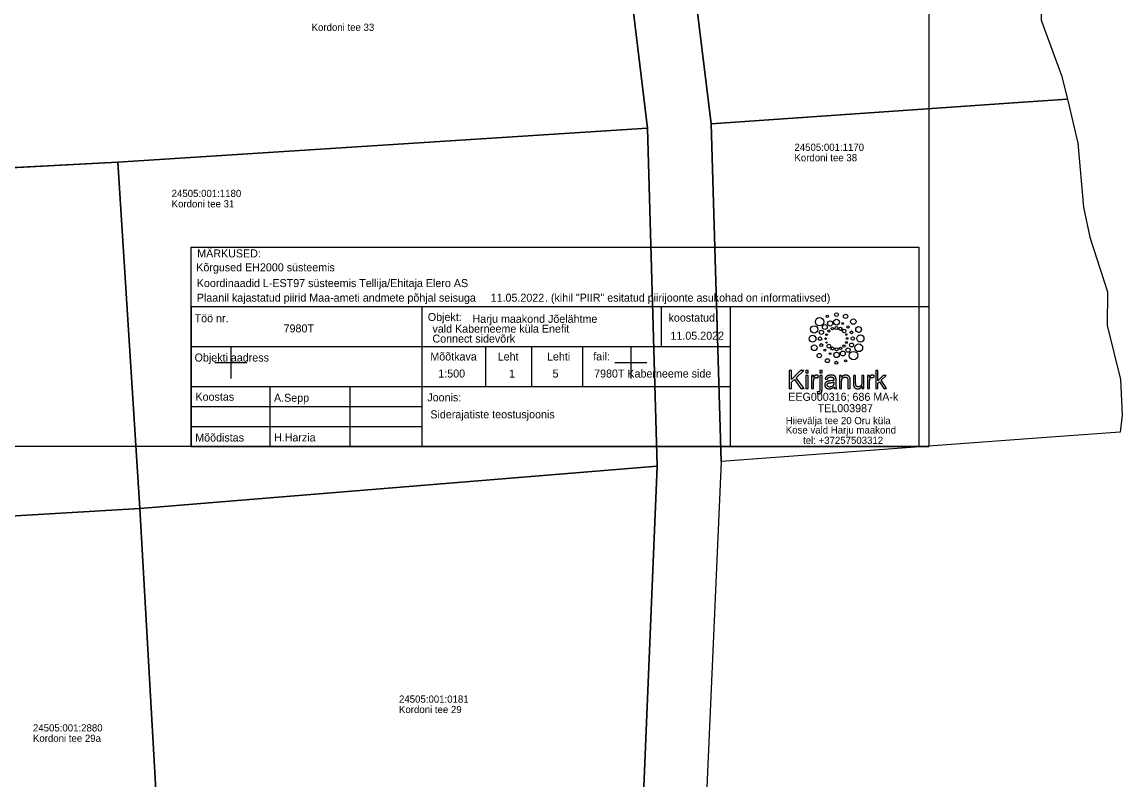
# Model space of a CAD drawing. Extents: x 567100 to 572248, y 6594598 to 6599275.
# Drawn here: x 572073.9 to 572211.4, y 6599047.9 to 6599142.6 of the extents above; entities that cross this region are included whole.
import ezdxf

# ---------------------------------------------------------------- set-up
doc = ezdxf.new("R2010")
doc.units = 0
for name, color, linetype in [('PIIR', 7, 'Continuous'), ('VORK', 7, 'Continuous'), ('VORMISTUS', 7, 'Continuous')]:
    doc.layers.add(name, color=color, linetype=linetype)

msp = doc.modelspace()

# ---------------------------------------------------------------- linework, layer by layer
at = {"layer": 'PIIR'}
msp.add_lwpolyline([(572151.07, 6599033.89), (572153.28, 6599087.04), (572152.07, 6599129.27), (572149.88, 6599147.59), (572146.25, 6599163.05), (572135.53, 6599193.72), (572133.11, 6599200.72), (572127.12, 6599218.11), (572124.33, 6599228.16), (572119.63, 6599256.46), (572112.58, 6599272.39), (572120.05, 6599274.62), (572124.43, 6599265.36), (572127.29, 6599258.79), (572131.33, 6599233.98), (572132.07, 6599229.46), (572142.05, 6599197.3), (572154.27, 6599163.02), (572157.66, 6599149.2), (572160.03, 6599129.81), (572161.27, 6599087.62), (572158.97, 6599034.57)], dxfattribs=at)
for points in [[(572069.18, 6599160.72), (572082.22, 6599161.12), (572146.25, 6599163.05), (572149.88, 6599147.59), (572152.07, 6599129.27), (572085.88, 6599125.05), (572070.65, 6599124.24)], [(572154.27, 6599163.02), (572192.94, 6599162.91), (572200.1, 6599162.9), (572200.09, 6599159.05), (572199.55, 6599151.51), (572201.26, 6599145.62), (572201.26, 6599142.78), (572203.83, 6599135.89), (572204.54, 6599132.92), (572199, 6599132.53), (572160.03, 6599129.81), (572157.66, 6599149.2)], [(572160.03, 6599129.81), (572199, 6599132.53), (572204.54, 6599132.92), (572205.87, 6599127.42), (572206.58, 6599119.42), (572207.37, 6599115.65), (572209.54, 6599108.83), (572209.53, 6599104.6), (572211.18, 6599097.85), (572211.37, 6599093.42), (572211.13, 6599091.28), (572201.89, 6599090.6), (572161.27, 6599087.62)], [(572152.07, 6599129.27), (572153.28, 6599087.04), (572088.63, 6599081.72), (572085.88, 6599125.05)], [(572023.71, 6599121.73), (572085.88, 6599125.05), (572088.63, 6599081.72), (572058.98, 6599080), (572025.67, 6599076.21)], [(572151.07, 6599033.89), (572091.61, 6599029.68), (572088.63, 6599081.72), (572153.28, 6599087.04)], [(572058.98, 6599080), (572088.63, 6599081.72), (572091.61, 6599029.68), (572062.69, 6599027.71)]]:
    msp.add_lwpolyline(points, close=True, dxfattribs=at)
at = {"layer": 'VORK'}
for p, q in [((572100, 6599102), (572100, 6599098)), ((572150, 6599102), (572150, 6599098)), ((572098, 6599100), (572102, 6599100)), ((572148, 6599100), (572152, 6599100))]:
    msp.add_line(p, q, dxfattribs=at)
at = {"layer": 'VORMISTUS'}
for p, q in [((572095.04, 6599106.98), (572187.23, 6599106.98)), ((572095.04, 6599106.98), (572095.04, 6599089.48)), ((572123.88, 6599106.97), (572123.88, 6599089.48)), ((572153.78, 6599106.98), (572153.78, 6599101.98)), ((572162.39, 6599106.98), (572162.39, 6599089.49)), ((572187.23, 6599106.98), (572187.23, 6599089.48)), ((572095.04, 6599101.98), (572162.39, 6599101.98)), ((572131.82, 6599102), (572131.82, 6599097)), ((572137.59, 6599102), (572137.59, 6599097)), ((572143.97, 6599101.98), (572143.97, 6599096.98)), ((572095.04, 6599096.98), (572162.39, 6599096.98)), ((572104.88, 6599096.98), (572104.89, 6599089.48)), ((572114.89, 6599096.98), (572114.89, 6599089.48)), ((572095.04, 6599094.49), (572123.88, 6599094.48)), ((572095.04, 6599091.98), (572123.88, 6599091.98)), ((572095.04, 6599089.48), (572187.23, 6599089.48))]:
    msp.add_line(p, q, dxfattribs=at)
for points in [[(571902.73, 6599089.48), (571902.73, 6599232.98), (572187.23, 6599232.98), (572187.23, 6599089.48)], [(572185.99, 6599089.48), (572095.04, 6599089.48), (572095.04, 6599114.39), (572185.99, 6599114.39)]]:
    msp.add_lwpolyline(points, close=True, dxfattribs=at)
for points in [[(572171.65, 6599096.74), (572170.67, 6599098.08), (572171.61, 6599098.99), (572171.21, 6599098.99), (572170.09, 6599097.88), (572170.09, 6599098.99), (572169.79, 6599098.99), (572169.79, 6599096.74), (572170.09, 6599096.74), (572170.09, 6599097.52), (572170.46, 6599097.88), (572171.26, 6599096.74), (572171.65, 6599096.74)], [(572172.15, 6599098.68), (572172.15, 6599098.99), (572171.87, 6599098.99), (572171.87, 6599098.68), (572172.15, 6599098.68)], [(572172.15, 6599096.74), (572172.15, 6599098.37), (572171.87, 6599098.37), (572171.87, 6599096.74), (572172.15, 6599096.74)], [(572172.82, 6599098.13), (572172.81, 6599098.13), (572172.81, 6599098.37), (572172.56, 6599098.37), (572172.56, 6599096.74), (572172.84, 6599096.74), (572172.84, 6599097.6)], [(572173.89, 6599098.68), (572173.89, 6599098.99), (572173.62, 6599098.99), (572173.62, 6599098.68), (572173.89, 6599098.68)], [(572173.89, 6599096.65), (572173.89, 6599098.37), (572173.62, 6599098.37), (572173.62, 6599096.66)], [(572176.32, 6599098.14), (572176.32, 6599098.14), (572176.32, 6599098.37), (572176.07, 6599098.37), (572176.07, 6599096.74), (572176.34, 6599096.74), (572176.34, 6599097.63)], [(572178.09, 6599097.47), (572178.09, 6599098.37), (572177.81, 6599098.37), (572177.81, 6599097.36)], [(572179.13, 6599096.74), (572179.13, 6599098.37), (572178.86, 6599098.37), (572178.86, 6599097.5)], [(572179.81, 6599098.13), (572179.8, 6599098.13), (572179.8, 6599098.37), (572179.55, 6599098.37), (572179.55, 6599096.74), (572179.83, 6599096.74), (572179.83, 6599097.6)], [(572181.96, 6599096.74), (572181.27, 6599097.77), (572181.9, 6599098.37), (572181.54, 6599098.37), (572180.88, 6599097.71), (572180.88, 6599098.99), (572180.61, 6599098.99), (572180.61, 6599096.74), (572180.88, 6599096.74), (572180.88, 6599097.39), (572181.08, 6599097.58), (572181.62, 6599096.74), (572181.96, 6599096.74)], [(572173.35, 6599098.07), (572173.45, 6599098.32)], [(572174.27, 6599097.91), (572174.54, 6599097.87)], [(572175.13, 6599097.72), (572174.87, 6599097.68)], [(572175.36, 6599097.56), (572175.36, 6599097.46)], [(572175.64, 6599097.42), (572175.64, 6599097.8)], [(572177.12, 6599097.73), (572177.12, 6599096.74), (572177.4, 6599096.74)], [(572177.4, 6599096.74), (572177.4, 6599097.74)], [(572180.34, 6599098.07), (572180.44, 6599098.32)], [(572173.32, 6599096.35), (572173.27, 6599096.11)], [(572175.44, 6599096.74), (572175.73, 6599096.74)], [(572178.88, 6599096.98), (572178.89, 6599096.98), (572178.89, 6599096.74), (572179.13, 6599096.74)], [(572095.04, 6599089.48), (572187.23, 6599089.48)]]:
    msp.add_lwpolyline(points, dxfattribs=at)
for centre, radius in [((572173.58, 6599105.09), 0.525), ((572174.55, 6599105.75), 0.154), ((572175.7, 6599105.04), 0.362), ((572175.69, 6599105.98), 0.224), ((572176.83, 6599105.76), 0.264), ((572177.8, 6599105.1), 0.336), ((572172.91, 6599104.13), 0.452), ((572173.81, 6599103.76), 0.263), ((572174.24, 6599104.42), 0.301), ((572174.9, 6599104.87), 0.329), ((572174.73, 6599103.93), 0.132), ((572175.18, 6599104.21), 0.15), ((572175.69, 6599104.3), 0.186), ((572176.19, 6599104.2), 0.203), ((572176.47, 6599104.87), 0.11), ((572176.64, 6599103.93), 0.229), ((572177.13, 6599104.43), 0.161), ((572177.57, 6599103.76), 0.173), ((572178.46, 6599104.12), 0.361), ((572172.7, 6599102.96), 0.428), ((572173.64, 6599102.96), 0.221), ((572174.34, 6599102.97), 0.0948), ((572174.45, 6599103.47), 0.111), ((572174.45, 6599102.47), 0.0704), ((572176.93, 6599102.48), 0.12), ((572176.94, 6599103.49), 0.0929), ((572177.03, 6599102.99), 0.0929), ((572177.73, 6599102.99), 0.211), ((572178.68, 6599102.99), 0.447), ((572172.92, 6599101.84), 0.358), ((572173.54, 6599100.85), 0.277), ((572173.79, 6599102.17), 0.188), ((572174.24, 6599101.54), 0.132), ((572174.75, 6599102.03), 0.233), ((572174.9, 6599101.09), 0.108), ((572175.19, 6599101.74), 0.19), ((572175.7, 6599100.94), 0.339), ((572175.7, 6599101.64), 0.19), ((572176.2, 6599101.75), 0.146), ((572176.48, 6599101.11), 0.303), ((572176.64, 6599102.05), 0.146), ((572177.14, 6599101.54), 0.269), ((572177.81, 6599100.85), 0.534), ((572177.58, 6599102.18), 0.246), ((572178.48, 6599101.83), 0.485), ((572174.56, 6599100.22), 0.242), ((572175.69, 6599099.96), 0.187), ((572176.83, 6599100.2), 0.139)]:
    msp.add_circle(centre, radius, dxfattribs=at)
for points in [[(572173.17, 6599098.41), (572172.95, 6599098.41), (572172.82, 6599098.13)], [(572173.45, 6599098.32), (572173.31, 6599098.41), (572173.17, 6599098.41)], [(572175.01, 6599098.41), (572174.69, 6599098.41), (572174.5, 6599098.28)], [(572175.44, 6599098.32), (572175.3, 6599098.41), (572175.01, 6599098.41)], [(572176.84, 6599098.41), (572176.67, 6599098.41), (572176.54, 6599098.34)], [(572177.09, 6599098.36), (572176.96, 6599098.41), (572176.84, 6599098.41)], [(572180.16, 6599098.41), (572179.94, 6599098.41), (572179.81, 6599098.13)], [(572180.44, 6599098.32), (572180.3, 6599098.41), (572180.16, 6599098.41)], [(572172.84, 6599097.6), (572172.84, 6599097.85), (572172.92, 6599097.99)], [(572172.92, 6599097.99), (572173, 6599098.13), (572173.15, 6599098.13)], [(572173.15, 6599098.13), (572173.25, 6599098.13), (572173.35, 6599098.07)], [(572174.37, 6599097.51), (572174.23, 6599097.38), (572174.23, 6599097.17)], [(572174.23, 6599097.17), (572174.23, 6599096.96), (572174.38, 6599096.83)], [(572174.5, 6599098.28), (572174.32, 6599098.16), (572174.27, 6599097.91)], [(572174.87, 6599097.68), (572174.51, 6599097.64), (572174.37, 6599097.51)], [(572174.52, 6599097.18), (572174.52, 6599097.4), (572174.83, 6599097.44)], [(572174.61, 6599096.99), (572174.52, 6599097.07), (572174.52, 6599097.18)], [(572174.54, 6599097.87), (572174.58, 6599098.05), (572174.69, 6599098.12)], [(572174.85, 6599096.92), (572174.69, 6599096.92), (572174.61, 6599096.99)], [(572174.69, 6599098.12), (572174.79, 6599098.18), (572174.97, 6599098.18)], [(572174.83, 6599097.44), (572175.15, 6599097.49), (572175.36, 6599097.56)], [(572175.21, 6599097.04), (572175.05, 6599096.92), (572174.85, 6599096.92)], [(572174.97, 6599098.18), (572175.11, 6599098.18), (572175.19, 6599098.15)], [(572175.36, 6599097.78), (572175.27, 6599097.74), (572175.13, 6599097.72)], [(572175.19, 6599098.15), (572175.27, 6599098.12), (572175.31, 6599098.06)], [(572175.36, 6599097.46), (572175.36, 6599097.17), (572175.21, 6599097.04)], [(572175.31, 6599098.06), (572175.35, 6599098), (572175.36, 6599097.95)], [(572175.36, 6599097.95), (572175.36, 6599097.9), (572175.36, 6599097.78)], [(572175.61, 6599098.11), (572175.58, 6599098.23), (572175.44, 6599098.32)], [(572175.64, 6599097.8), (572175.64, 6599097.99), (572175.61, 6599098.11)], [(572175.65, 6599096.97), (572175.64, 6599097.08), (572175.64, 6599097.42)], [(572176.54, 6599098.34), (572176.41, 6599098.27), (572176.32, 6599098.14)], [(572176.34, 6599097.63), (572176.34, 6599097.83), (572176.39, 6599097.94)], [(572176.39, 6599097.94), (572176.44, 6599098.05), (572176.55, 6599098.11)], [(572176.55, 6599098.11), (572176.66, 6599098.17), (572176.78, 6599098.17)], [(572176.78, 6599098.17), (572176.94, 6599098.17), (572177.03, 6599098.08)], [(572177.03, 6599098.08), (572177.12, 6599097.98), (572177.12, 6599097.73)], [(572177.29, 6599098.22), (572177.22, 6599098.32), (572177.09, 6599098.36)], [(572177.38, 6599098.03), (572177.36, 6599098.13), (572177.29, 6599098.22)], [(572177.4, 6599097.74), (572177.4, 6599097.92), (572177.38, 6599098.03)], [(572177.81, 6599097.36), (572177.81, 6599097.14), (572177.86, 6599097)], [(572177.86, 6599097), (572177.91, 6599096.86), (572178.05, 6599096.78)], [(572178.11, 6599097.16), (572178.09, 6599097.25), (572178.09, 6599097.47)], [(572178.22, 6599097), (572178.13, 6599097.06), (572178.11, 6599097.16)], [(572178.42, 6599096.94), (572178.3, 6599096.94), (572178.22, 6599097)], [(572178.72, 6599097.05), (572178.58, 6599096.94), (572178.42, 6599096.94)], [(572178.86, 6599097.5), (572178.86, 6599097.16), (572178.72, 6599097.05)], [(572179.83, 6599097.6), (572179.83, 6599097.85), (572179.91, 6599097.99)], [(572179.91, 6599097.99), (572179.99, 6599098.13), (572180.14, 6599098.13)], [(572180.14, 6599098.13), (572180.24, 6599098.13), (572180.34, 6599098.07)], [(572173.27, 6599096.11), (572173.37, 6599096.09), (572173.48, 6599096.09)], [(572173.45, 6599096.32), (572173.4, 6599096.32), (572173.32, 6599096.35)], [(572173.58, 6599096.38), (572173.54, 6599096.32), (572173.45, 6599096.32)], [(572173.48, 6599096.09), (572173.67, 6599096.09), (572173.76, 6599096.17)], [(572173.62, 6599096.66), (572173.62, 6599096.44), (572173.58, 6599096.38)], [(572173.76, 6599096.17), (572173.85, 6599096.26), (572173.87, 6599096.38)], [(572173.87, 6599096.38), (572173.89, 6599096.49), (572173.89, 6599096.65)], [(572174.38, 6599096.83), (572174.52, 6599096.7), (572174.78, 6599096.7)], [(572174.78, 6599096.7), (572175.1, 6599096.7), (572175.38, 6599096.94)], [(572175.38, 6599096.94), (572175.4, 6599096.82), (572175.44, 6599096.74)], [(572175.73, 6599096.74), (572175.67, 6599096.85), (572175.65, 6599096.97)], [(572178.05, 6599096.78), (572178.2, 6599096.7), (572178.37, 6599096.7)], [(572178.37, 6599096.7), (572178.69, 6599096.7), (572178.88, 6599096.98)]]:
    msp.add_open_spline(points, degree=2, dxfattribs=at)

# ---------------------------------------------------------------- texts
at = {"layer": 'PIIR'}
for s, p in [('Kordoni tee 33', (572110.11, 6599141.45)), ('24505:001:1170', (572170.44, 6599126.45)), ('Kordoni tee 38', (572170.44, 6599125.15)), ('24505:001:1180', (572092.62, 6599120.68)), ('Kordoni tee 31', (572092.62, 6599119.38)), ('24505:001:0181', (572121.03, 6599057.46)), ('Kordoni tee 29', (572121.03, 6599056.16)), ('24505:001:2880', (572075.29, 6599053.86)), ('Kordoni tee 29a', (572075.29, 6599052.56))]:
    msp.add_text(s, height=0.9, dxfattribs=at).set_placement(p)
at = {"layer": 'VORMISTUS'}
for s, height, rotation, p in [('MÄRKUSED:', 1, 359.9946, (572095.82, 6599113.13)), ('Kõrgused EH2000 süsteemis', 1, 359.9946, (572095.7, 6599111.39)), ('Koordinaadid L-EST97 süsteemis Tellija/Ehitaja Elero AS', 1, 359.9946, (572095.77, 6599109.42)), ('Plaanil kajastatud piirid Maa-ameti andmete põhjal seisuga', 1, 359.9946, (572095.77, 6599107.6)), ('11.05.2022', 1, 359.9974, (572132.48, 6599107.59)), ('. (kihil "PIIR" esitatud piirijoonte asukohad on informatiivsed)', 1, 359.9946, (572139.27, 6599107.6)), ('Töö nr.', 1, 359.9974, (572095.49, 6599105.02)), ('Objekt:', 1, 359.9974, (572124.63, 6599105.18)), ('Harju maakond Jõelähtme ', 0.9997, 359.9974, (572130.21, 6599104.95)), ('koostatud:', 1, 359.9974, (572154.71, 6599105.1)), ('7980T', 1, 359.9974, (572106.61, 6599103.75)), ('vald Kaberneeme küla Enefit ', 0.9997, 359.9974, (572125.21, 6599103.72)), ('Connect sidevõrk', 0.9997, 359.9974, (572125.21, 6599102.48)), ('11.05.2022', 1, 359.9974, (572154.95, 6599102.84)), ('Objekti aadress', 0.9997, 359.9974, (572095.49, 6599100.11)), ('Mõõtkava', 1, 359.9974, (572124.95, 6599100.24)), ('Leht', 1, 359.9974, (572133.36, 6599100.24)), ('Lehti', 1, 359.9974, (572139.52, 6599100.24)), ('fail:', 1, 359.9974, (572145.3, 6599100.25)), ('1:500', 1, 359.9974, (572125.94, 6599098.11)), ('1', 1, 359.9974, (572134.79, 6599098.11)), ('5', 1, 359.9974, (572140.22, 6599098.11)), ('7980T Kaberneeme side', 0.9997, 359.9974, (572145.41, 6599098.11)), ('Koostas', 1, 359.9974, (572095.6, 6599095.21)), ('A.Sepp', 1, 359.9974, (572105.41, 6599095.08)), ('Joonis:', 1, 359.9974, (572124.57, 6599095.13)), ('EEG000316; 686 MA-k', 0.9997, 359.9974, (572169.67, 6599095.2)), ('TEL003987', 1, 359.9974, (572173.34, 6599093.78)), ('Siderajatiste teostusjoonis', 0.9997, 359.9974, (572124.95, 6599093.01)), ('Hiievälja tee 20 Oru küla', 0.8997, 359.9974, (572169.36, 6599092.28)), ('Kose vald Harju maakond', 0.8997, 359.9974, (572169.36, 6599091.11)), ('Mõõdistas', 1, 359.9974, (572095.57, 6599090.11)), ('H.Harzia', 1, 359.9974, (572105.41, 6599090.12)), ('tel: +37257503312', 0.8997, 359.9974, (572171.52, 6599089.81))]:
    msp.add_text(s, height=height, rotation=rotation, dxfattribs=at).set_placement(p)

doc.saveas('drawing.dxf')
